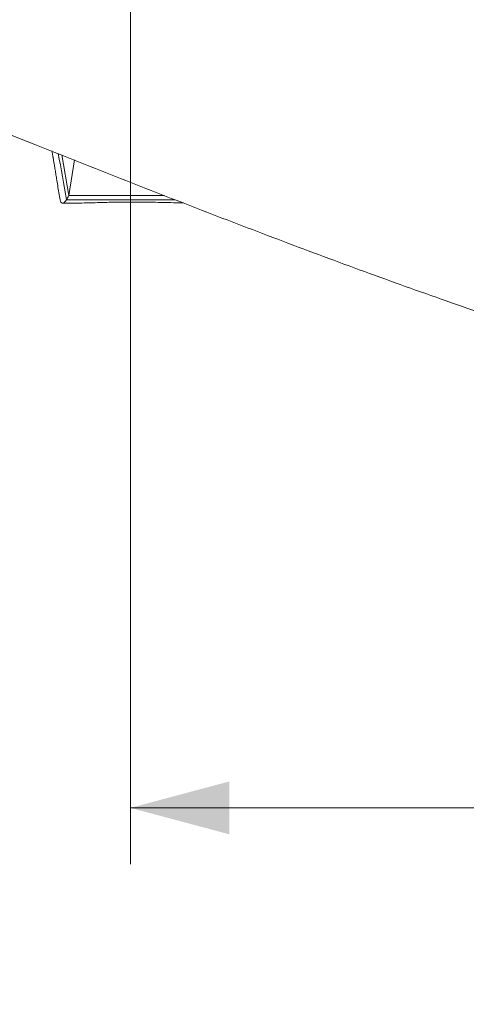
# Model space of a CAD drawing. Header units: millimetres. Extents: x 0 to 594, y 0 to 420.
# Tile 623 of 656: x 467 to 482, y 85 to 120. Entities that reach past the tile are written whole.
import ezdxf

# ---------------------------------------------------------------- set-up
doc = ezdxf.new("R2010")
doc.units = ezdxf.units.MM
doc.layers.add('1', color=7, linetype='Continuous', true_color=0xffffff)
doc.styles.add('Arial Unicode MS', font='txt')
doc.dimstyles.get("Standard").update_dxf_attribs({"dimtxt": 0.18, "dimasz": 0.18, "dimexe": 0.18, "dimexo": 0.0625, "dimgap": 0.09, "dimtad": 0, "dimtih": 1, "dimtoh": 1, "dimdec": 4, "dimzin": 0, "dimdsep": 46, "dimtxsty": 'Standard', "dimcen": 0.09, "dimadec": 0, "dimazin": 0, "dimtfac": 1, "dimtdec": 4, "dimtofl": 0, "dimtmove": 0, "dimatfit": 3, "dimfxl": 0, "dimtolj": 1, "dimtzin": 0, "dimarcsym": 0})

# ---------------------------------------------------------------- blocks, each defined once
blk = doc.blocks.new('_U3')
at = {"layer": '1', "color": 18, "lineweight": 13}
for p, q in [((470.496, 121.008), (470.496, 90.142)), ((525.13, 121.008), (525.13, 90.142)), ((470.496, 92.142), (487.161, 92.142)), ((525.13, 92.142), (508.465, 92.142))]:
    blk.add_line(p, q, dxfattribs=at)
at = {"layer": '1', "color": 18}
for points in [[(470.496, 92.142), (473.996, 93.079), (473.996, 91.204)], [(525.13, 92.142), (521.63, 91.204), (521.63, 93.079)]]:
    blk.add_solid(points, dxfattribs=at)
at = {"layer": '1', "color": 18, "linetype": 'Continuous', "lineweight": 13, "char_height": 2.5, "attachment_point": 7, "line_spacing_factor": 1.047437, "style": 'Arial Unicode MS'}
for s, insert in [('\\fArial Unicode MS|b0|i0;\\W1.0000;1.09', (488.793, 90.259)), ('\\fArial Unicode MS|b0|i0;\\W1.0000;CTRS', (497.841, 90.259)), ('\\fArial Unicode MS|b0|i0;\\W1.0000;AFT TIE DOWNS', (484.455, 85.214))]:
    blk.add_mtext(s, dxfattribs=dict(at, insert=insert))

msp = doc.modelspace()

# ---------------------------------------------------------------- linework, layer by layer
at = {"layer": '1', "color": 155, "linetype": 'Continuous', "lineweight": 18}
for p, q in [((468.313, 113.88), (468.058, 115.324)), ((468.506, 115.146), (468.313, 113.88)), ((471.696, 113.88), (468.313, 113.88))]:
    msp.add_line(p, q, dxfattribs=at)
for points, knots in [([(484.43, 109.196), (483.455, 109.523), (482.482, 109.858), (480.542, 110.542), (479.575, 110.89), (478.127, 111.421), (477.644, 111.599), (476.681, 111.958), (476.2, 112.139), (475.238, 112.504), (474.758, 112.687), (473.798, 113.055), (473.319, 113.24), (471.881, 113.798), (470.924, 114.174), (469.489, 114.74), (469.011, 114.929), (468.055, 115.308), (467.578, 115.498), (466.861, 115.784), (466.622, 115.879), (466.145, 116.07), (465.906, 116.165), (465.19, 116.451), (464.713, 116.642), (463.281, 117.215), (462.326, 117.596), (461.37, 117.977)], [0, 0, 0, 0, 0.125, 0.125, 0.25, 0.25, 0.3125, 0.3125, 0.375, 0.375, 0.4375, 0.4375, 0.5, 0.5, 0.625, 0.625, 0.6875, 0.6875, 0.75, 0.75, 0.78125, 0.78125, 0.8125, 0.8125, 0.875, 0.875, 1, 1, 1, 1]), ([(467.704, 115.468), (467.707, 115.451), (467.716, 115.407), (467.726, 115.354), (467.743, 115.262), (467.748, 115.237), (467.751, 115.22), (467.754, 115.201), (467.758, 115.182), (467.761, 115.164), (467.766, 115.137), (467.779, 115.061), (467.797, 114.951), (467.821, 114.804), (467.847, 114.642), (467.879, 114.442), (467.915, 114.217), (467.956, 113.971), (467.985, 113.804), (468, 113.721)], [0, 0, 0, 0, 0.038385, 0.087482, 0.094049, 0.096567, 0.09867, 0.100485, 0.102195, 0.104005, 0.106084, 0.111418, 0.138861, 0.202326, 0.293127, 0.406876, 0.586382, 0.787732, 1, 1, 1, 1]), ([(468.081, 113.601), (468.181, 113.601), (468.383, 113.603), (468.686, 113.608), (468.992, 113.615), (469.299, 113.624), (469.608, 113.632), (469.881, 113.638), (470.127, 113.641), (470.279, 113.643), (470.405, 113.643), (470.495, 113.643), (470.584, 113.643), (470.71, 113.643), (470.908, 113.641), (471.145, 113.638), (471.445, 113.634), (471.772, 113.627), (472.089, 113.62), (472.286, 113.616), (472.372, 113.615)], [0, 0, 0, 0, 0.131909, 0.259083, 0.376796, 0.480372, 0.56527, 0.627347, 0.64899, 0.664889, 0.671335, 0.677277, 0.683188, 0.689513, 0.704559, 0.735231, 0.776317, 0.846243, 0.931233, 1, 1, 1, 1])]:
    msp.add_open_spline(points, degree=3, knots=knots, dxfattribs=at)
at = {"layer": '1', "color": 155, "linetype": 'Continuous', "lineweight": 13}
msp.add_open_spline([(468.225, 113.727), (468.128, 114.275), (468.032, 114.824), (467.935, 115.372)], degree=3, dxfattribs=at)
at = {"layer": '1', "color": 155, "linetype": 'Continuous', "lineweight": 18}
for points in [[(468.225, 113.727), (468.097, 113.537), (468.024, 113.586), (468, 113.721)], [(468.313, 113.88), (468.281, 113.817), (468.252, 113.767), (468.225, 113.727)]]:
    msp.add_open_spline(points, degree=3, dxfattribs=at)
at = {"layer": '1', "color": 155, "linetype": 'Continuous', "lineweight": 13}
msp.add_open_spline([(472.079, 113.728), (471.715, 113.728), (471.351, 113.728), (470.067, 113.728), (469.146, 113.727), (468.225, 113.727)], degree=3, knots=[0, 0, 0, 0, 0.283279, 0.283279, 1, 1, 1, 1], dxfattribs=at)

# ---------------------------------------------------------------- dimensions: what is measured, and where the dimension line sits
at = {"layer": '1', "color": 18, "linetype": 'Continuous', "lineweight": 13}
dim = msp.add_linear_dim(base=(525.13, 92.142), p1=(470.496, 129.008), p2=(525.13, 129.008), text=' <> \\fArial Unicode MS|b0|i0;\\C18;{\\H1.00x;\\fArial Unicode MS|b0|i0;CTRS\\fArial Unicode MS|b0|i0;}\\C18;\\P\\fArial Unicode MS|b0|i0;\\C18;{\\H1.00x;\\fArial Unicode MS|b0|i0;AFT TIE DOWNS\\fArial Unicode MS|b0|i0;}\\C18;', dimstyle='Standard', override={"dimtxt": 2.5, "dimasz": 3.5, "dimexe": 2, "dimexo": 0, "dimgap": 1.5, "dimtih": 0, "dimtoh": 0, "dimdec": 2, "dimlfac": 0.02, "dimdsep": 46, "dimlunit": 2, "dimtxsty": 'Arial Unicode MS', "dimsah": 1, "dimse1": 0, "dimse2": 0, "dimsd1": 0, "dimsd2": 0, "dimclrd": 18, "dimclre": 18, "dimclrt": 18, "dimtol": 0, "dimtm": -0.1, "dimtfac": 1.4, "dimtdec": 2, "dimtofl": 1, "dimtmove": 0, "dimlwd": 13, "dimlwe": 13}, dxfattribs=at)
dim.commit()
dim.dimension.update_dxf_attribs({"geometry": '_U3', "text_midpoint": (497.813, 92.142), "dimtype": 160})

doc.saveas('drawing.dxf')
